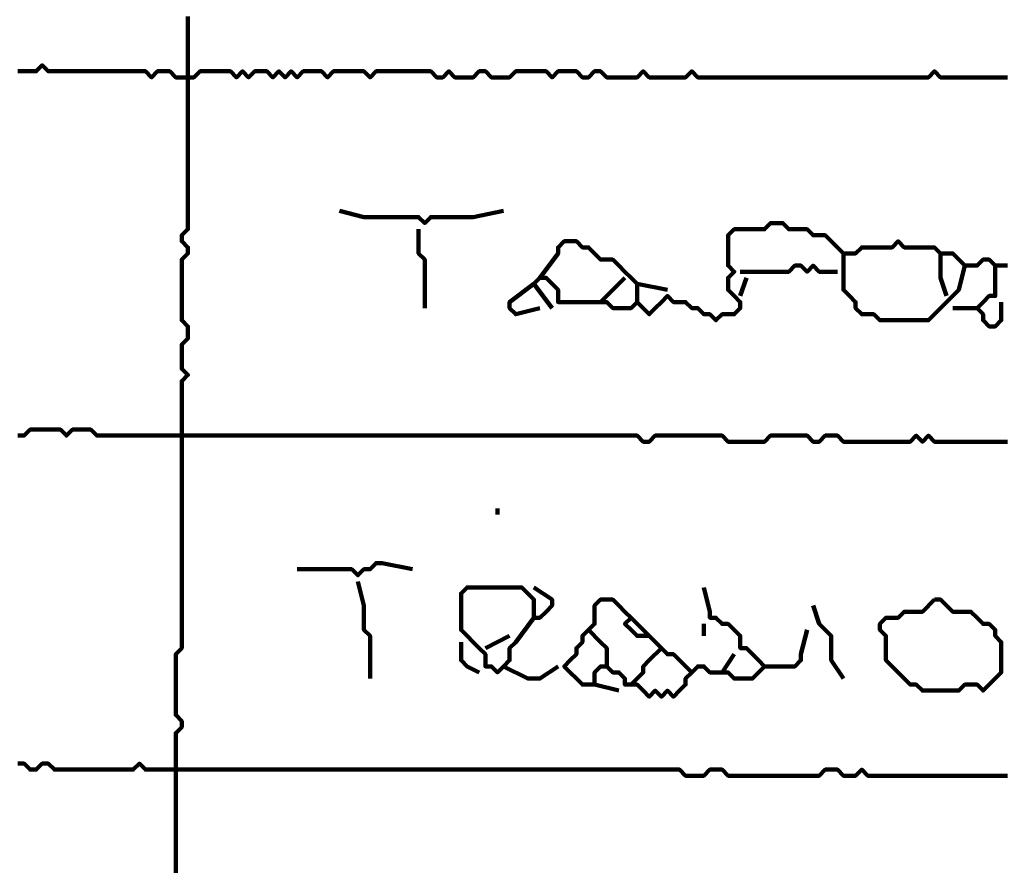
# Model space of a CAD drawing. Header units: metres. Extents: x 1959 to 4131, y 3282 to 4313.
# Tile 286 of 356: x 2429.98 to 2431.48, y 4295.5 to 4296.8. Entities that reach past the tile are written whole.
import ezdxf

# ---------------------------------------------------------------- set-up
doc = ezdxf.new("R2010")
doc.units = ezdxf.units.M
doc.layers.add('P', color=250, linetype='Continuous', lineweight=100)

msp = doc.modelspace()

# ---------------------------------------------------------------- linework, layer by layer
at = {"layer": 'P', "color": 0, "linetype": 'Continuous'}
for points in [[(2430.2356, 4296.8038), (2430.2356, 4296.7946), (2430.2356, 4296.7853), (2430.2356, 4296.7761), (2430.2356, 4296.7669), (2430.2356, 4296.7576), (2430.2356, 4296.7484), (2430.2356, 4296.7392), (2430.2356, 4296.7299), (2430.2356, 4296.7207), (2430.2356, 4296.7115), (2430.2356, 4296.7023), (2430.2356, 4296.693), (2430.2356, 4296.6838), (2430.2356, 4296.6746), (2430.2356, 4296.6653), (2430.2356, 4296.6561), (2430.2356, 4296.6469), (2430.2356, 4296.6376), (2430.2356, 4296.6284), (2430.2356, 4296.6192), (2430.2356, 4296.6099), (2430.2356, 4296.6007), (2430.2356, 4296.5915), (2430.2356, 4296.5823), (2430.2356, 4296.573), (2430.2356, 4296.5638), (2430.2356, 4296.5546), (2430.2356, 4296.5453), (2430.2356, 4296.5361), (2430.2356, 4296.5269), (2430.2356, 4296.5176), (2430.2356, 4296.5084), (2430.2356, 4296.4992), (2430.2356, 4296.4899), (2430.2356, 4296.4807), (2430.2263, 4296.4715), (2430.2263, 4296.4623), (2430.2356, 4296.453), (2430.2356, 4296.4438), (2430.2263, 4296.4346), (2430.2263, 4296.4253), (2430.2263, 4296.4161), (2430.2263, 4296.4069), (2430.2263, 4296.3976), (2430.2263, 4296.3884), (2430.2263, 4296.3792), (2430.2263, 4296.3699), (2430.2263, 4296.3607), (2430.2263, 4296.3515), (2430.2263, 4296.3423), (2430.2356, 4296.333), (2430.2356, 4296.3238), (2430.2356, 4296.3146), (2430.2263, 4296.3053), (2430.2263, 4296.2961), (2430.2263, 4296.2869), (2430.2263, 4296.2776), (2430.2263, 4296.2684), (2430.2356, 4296.2592), (2430.2263, 4296.2499), (2430.2263, 4296.2407), (2430.2263, 4296.2315), (2430.2263, 4296.2223), (2430.2263, 4296.213), (2430.2263, 4296.2038), (2430.2263, 4296.1946), (2430.2263, 4296.1853), (2430.2263, 4296.1761), (2430.2263, 4296.1669), (2430.2263, 4296.1576), (2430.2263, 4296.1484), (2430.2263, 4296.1392), (2430.2263, 4296.1299), (2430.2263, 4296.1207), (2430.2263, 4296.1115), (2430.2263, 4296.1023), (2430.2263, 4296.093), (2430.2263, 4296.0838), (2430.2263, 4296.0746), (2430.2263, 4296.0653), (2430.2263, 4296.0561), (2430.2263, 4296.0469), (2430.2263, 4296.0376), (2430.2263, 4296.0284), (2430.2263, 4296.0192), (2430.2263, 4296.0099), (2430.2263, 4296.0007), (2430.2263, 4295.9915), (2430.2263, 4295.9823), (2430.2263, 4295.973), (2430.2263, 4295.9638), (2430.2263, 4295.9546), (2430.2263, 4295.9453), (2430.2263, 4295.9361), (2430.2263, 4295.9269), (2430.2263, 4295.9176), (2430.2263, 4295.9084), (2430.2263, 4295.8992), (2430.2263, 4295.8899), (2430.2263, 4295.8807), (2430.2263, 4295.8715), (2430.2263, 4295.8623), (2430.2263, 4295.853), (2430.2263, 4295.8438), (2430.2171, 4295.8346), (2430.2171, 4295.8253), (2430.2171, 4295.8161), (2430.2171, 4295.8069), (2430.2171, 4295.7976), (2430.2171, 4295.7884), (2430.2171, 4295.7792), (2430.2171, 4295.7699), (2430.2171, 4295.7607), (2430.2171, 4295.7515), (2430.2171, 4295.7423), (2430.2263, 4295.733), (2430.2263, 4295.7238), (2430.2171, 4295.7146), (2430.2171, 4295.7053), (2430.2171, 4295.6961), (2430.2171, 4295.6869), (2430.2171, 4295.6776), (2430.2171, 4295.6684), (2430.2171, 4295.6592), (2430.2171, 4295.6499), (2430.2171, 4295.6407), (2430.2171, 4295.6315), (2430.2171, 4295.6223), (2430.2171, 4295.613), (2430.2171, 4295.6038), (2430.2171, 4295.5946), (2430.2171, 4295.5853), (2430.2171, 4295.5761), (2430.2171, 4295.5669), (2430.2171, 4295.5576), (2430.2171, 4295.5484), (2430.2171, 4295.5392), (2430.2171, 4295.5299), (2430.2171, 4295.5207), (2430.2171, 4295.5115), (2430.2171, 4295.5023)], [(2429.9771, 4296.7207), (2429.9863, 4296.7207), (2429.9956, 4296.7207), (2430.0048, 4296.7207), (2430.014, 4296.7299), (2430.0232, 4296.7207), (2430.0325, 4296.7207), (2430.0417, 4296.7207), (2430.0509, 4296.7207), (2430.0602, 4296.7207), (2430.0694, 4296.7207), (2430.0786, 4296.7207), (2430.0879, 4296.7207), (2430.0971, 4296.7207), (2430.1063, 4296.7207), (2430.1156, 4296.7207), (2430.1248, 4296.7207), (2430.134, 4296.7207), (2430.1432, 4296.7207), (2430.1525, 4296.7207), (2430.1617, 4296.7207), (2430.1709, 4296.7207), (2430.1802, 4296.7115), (2430.1894, 4296.7207), (2430.1986, 4296.7207), (2430.2079, 4296.7207), (2430.2171, 4296.7115), (2430.2263, 4296.7115), (2430.2356, 4296.7115), (2430.2448, 4296.7115), (2430.254, 4296.7207), (2430.2632, 4296.7207), (2430.2725, 4296.7207), (2430.2817, 4296.7207), (2430.2909, 4296.7207), (2430.3002, 4296.7207), (2430.3094, 4296.7115), (2430.3186, 4296.7207), (2430.3279, 4296.7115), (2430.3371, 4296.7207), (2430.3463, 4296.7207), (2430.3556, 4296.7207), (2430.3648, 4296.7115), (2430.374, 4296.7207), (2430.3832, 4296.7115), (2430.3925, 4296.7207), (2430.4017, 4296.7115), (2430.4109, 4296.7207), (2430.4202, 4296.7207), (2430.4294, 4296.7207), (2430.4386, 4296.7207), (2430.4479, 4296.7115), (2430.4571, 4296.7207), (2430.4663, 4296.7207), (2430.4756, 4296.7207), (2430.4848, 4296.7207), (2430.494, 4296.7207), (2430.5032, 4296.7207), (2430.5125, 4296.7115), (2430.5217, 4296.7207), (2430.5309, 4296.7207), (2430.5402, 4296.7207), (2430.5494, 4296.7207), (2430.5586, 4296.7207), (2430.5679, 4296.7207), (2430.5771, 4296.7207), (2430.5863, 4296.7207), (2430.5956, 4296.7207), (2430.6048, 4296.7207), (2430.614, 4296.7115), (2430.6232, 4296.7115), (2430.6325, 4296.7207), (2430.6417, 4296.7115), (2430.6509, 4296.7115), (2430.6602, 4296.7115), (2430.6694, 4296.7115), (2430.6786, 4296.7207), (2430.6879, 4296.7207), (2430.6971, 4296.7115), (2430.7063, 4296.7115), (2430.7156, 4296.7115), (2430.7248, 4296.7115), (2430.734, 4296.7207), (2430.7432, 4296.7207), (2430.7525, 4296.7207), (2430.7617, 4296.7207), (2430.7709, 4296.7207), (2430.7802, 4296.7207), (2430.7894, 4296.7115), (2430.7986, 4296.7207), (2430.8079, 4296.7207), (2430.8171, 4296.7207), (2430.8263, 4296.7207), (2430.8356, 4296.7115), (2430.8448, 4296.7115), (2430.854, 4296.7207), (2430.8632, 4296.7207), (2430.8725, 4296.7115), (2430.8817, 4296.7115), (2430.8909, 4296.7115), (2430.9002, 4296.7115), (2430.9094, 4296.7115), (2430.9186, 4296.7115), (2430.9279, 4296.7207), (2430.9371, 4296.7115), (2430.9463, 4296.7115), (2430.9556, 4296.7115), (2430.9648, 4296.7115), (2430.974, 4296.7115), (2430.9832, 4296.7115), (2430.9925, 4296.7115), (2431.0017, 4296.7207), (2431.0109, 4296.7115), (2431.0202, 4296.7115), (2431.0294, 4296.7115), (2431.0386, 4296.7115), (2431.0479, 4296.7115), (2431.0571, 4296.7115), (2431.0663, 4296.7115), (2431.0756, 4296.7115), (2431.0848, 4296.7115), (2431.094, 4296.7115), (2431.1032, 4296.7115), (2431.1125, 4296.7115), (2431.1217, 4296.7115), (2431.1309, 4296.7115), (2431.1402, 4296.7115), (2431.1494, 4296.7115), (2431.1586, 4296.7115), (2431.1679, 4296.7115), (2431.1771, 4296.7115), (2431.1863, 4296.7115), (2431.1956, 4296.7115), (2431.2048, 4296.7115), (2431.214, 4296.7115), (2431.2232, 4296.7115), (2431.2325, 4296.7115), (2431.2417, 4296.7115), (2431.2509, 4296.7115), (2431.2602, 4296.7115), (2431.2694, 4296.7115), (2431.2786, 4296.7115), (2431.2879, 4296.7115), (2431.2971, 4296.7115), (2431.3063, 4296.7115), (2431.3156, 4296.7115), (2431.3248, 4296.7115), (2431.334, 4296.7115), (2431.3432, 4296.7115), (2431.3525, 4296.7115), (2431.3617, 4296.7115), (2431.3709, 4296.7207), (2431.3802, 4296.7115), (2431.3894, 4296.7115), (2431.3986, 4296.7115), (2431.4079, 4296.7115), (2431.4171, 4296.7115), (2431.4263, 4296.7115), (2431.4356, 4296.7115), (2431.4448, 4296.7115), (2431.454, 4296.7115), (2431.4632, 4296.7115), (2431.4725, 4296.7115), (2431.4817, 4296.7115)], [(2430.4663, 4296.5084), (2430.5032, 4296.4992), (2430.5125, 4296.4992), (2430.5217, 4296.4992), (2430.5309, 4296.4992), (2430.5402, 4296.4992), (2430.5494, 4296.4992), (2430.5586, 4296.4992), (2430.5679, 4296.4992), (2430.5771, 4296.4992), (2430.5863, 4296.4992), (2430.5956, 4296.4899), (2430.6048, 4296.4992), (2430.614, 4296.4992), (2430.6232, 4296.4992), (2430.6325, 4296.4992), (2430.6417, 4296.4992), (2430.6509, 4296.4992), (2430.6602, 4296.4992), (2430.6694, 4296.4992), (2430.7156, 4296.5084)], [(2430.5863, 4296.4807), (2430.5863, 4296.4438), (2430.5956, 4296.4346), (2430.5956, 4296.4253), (2430.5956, 4296.4161), (2430.5956, 4296.4069), (2430.5956, 4296.3976), (2430.5956, 4296.3884), (2430.5956, 4296.3607)], [(2430.7894, 4296.3607), (2430.7617, 4296.3976), (2430.7709, 4296.4069), (2430.7802, 4296.4069), (2430.7894, 4296.3976), (2430.7986, 4296.3884), (2430.7986, 4296.3792), (2430.7986, 4296.3699), (2430.8079, 4296.3699), (2430.8171, 4296.3699), (2430.8263, 4296.3699), (2430.8356, 4296.3699), (2430.8448, 4296.3699), (2430.854, 4296.3699), (2430.8632, 4296.3699), (2430.8725, 4296.3699), (2430.8817, 4296.3607), (2430.8909, 4296.3607), (2430.9002, 4296.3607), (2430.9094, 4296.3607), (2430.9186, 4296.3699), (2430.9279, 4296.3607), (2430.9371, 4296.3515), (2430.9463, 4296.3607), (2430.9556, 4296.3699), (2430.9648, 4296.3792), (2430.974, 4296.3699), (2430.9832, 4296.3699), (2430.9925, 4296.3699), (2431.0017, 4296.3607), (2431.0109, 4296.3607), (2431.0202, 4296.3515), (2431.0294, 4296.3515), (2431.0386, 4296.3423), (2431.0479, 4296.3515), (2431.0571, 4296.3515), (2431.0663, 4296.3515), (2431.0756, 4296.3607), (2431.0756, 4296.3699), (2431.0663, 4296.3792), (2431.0571, 4296.3884), (2431.0571, 4296.3976), (2431.0571, 4296.4069), (2431.0663, 4296.4161), (2431.0571, 4296.4253), (2431.0571, 4296.4346), (2431.0571, 4296.4438), (2431.0571, 4296.453), (2431.0571, 4296.4623), (2431.0571, 4296.4715), (2431.0663, 4296.4807), (2431.0756, 4296.4807), (2431.0848, 4296.4807), (2431.094, 4296.4807), (2431.1032, 4296.4807), (2431.1125, 4296.4807), (2431.1217, 4296.4899), (2431.1309, 4296.4899), (2431.1402, 4296.4899), (2431.1494, 4296.4807), (2431.1586, 4296.4807), (2431.1679, 4296.4807), (2431.1771, 4296.4807), (2431.1863, 4296.4715), (2431.1956, 4296.4715), (2431.2048, 4296.4715), (2431.214, 4296.4623), (2431.2232, 4296.453), (2431.2325, 4296.4438), (2431.2417, 4296.4438), (2431.2509, 4296.4438), (2431.2602, 4296.453), (2431.2694, 4296.453), (2431.2786, 4296.453), (2431.2879, 4296.453), (2431.2971, 4296.453), (2431.3063, 4296.453), (2431.3156, 4296.4623), (2431.3248, 4296.453), (2431.334, 4296.453), (2431.3432, 4296.453), (2431.3525, 4296.453), (2431.3617, 4296.453), (2431.3709, 4296.453), (2431.3802, 4296.4438), (2431.3894, 4296.4438), (2431.3986, 4296.4438), (2431.4079, 4296.4346), (2431.4171, 4296.4253), (2431.4263, 4296.4253), (2431.4356, 4296.4253), (2431.4448, 4296.4346), (2431.454, 4296.4346), (2431.4632, 4296.4253), (2431.4725, 4296.4253), (2431.4817, 4296.4253)], [(2430.7709, 4296.4069), (2430.7986, 4296.4438), (2430.7986, 4296.453), (2430.8079, 4296.4623), (2430.8171, 4296.4623), (2430.8263, 4296.4623), (2430.8356, 4296.453), (2430.8448, 4296.453), (2430.854, 4296.4438), (2430.8632, 4296.4346), (2430.8725, 4296.4346), (2430.8817, 4296.4346), (2430.8909, 4296.4253), (2430.9002, 4296.4161), (2430.9094, 4296.4069), (2430.9186, 4296.3976), (2430.9648, 4296.3884)], [(2431.2325, 4296.4438), (2431.2325, 4296.4069), (2431.2325, 4296.3976), (2431.2325, 4296.3884), (2431.2417, 4296.3792), (2431.2509, 4296.3699), (2431.2509, 4296.3607), (2431.2602, 4296.3515), (2431.2694, 4296.3515), (2431.2786, 4296.3515), (2431.2879, 4296.3423), (2431.2971, 4296.3423), (2431.3063, 4296.3423), (2431.3156, 4296.3423), (2431.3248, 4296.3423), (2431.334, 4296.3423), (2431.3432, 4296.3423), (2431.3525, 4296.3423), (2431.3617, 4296.3423), (2431.3709, 4296.3515), (2431.3802, 4296.3607), (2431.3894, 4296.3699), (2431.3986, 4296.3792), (2431.4079, 4296.3884), (2431.4171, 4296.4253)], [(2431.3802, 4296.4438), (2431.3802, 4296.4253), (2431.3802, 4296.4161), (2431.3802, 4296.4069), (2431.3894, 4296.3792)], [(2431.0756, 4296.4161), (2431.1125, 4296.4161), (2431.1217, 4296.4161), (2431.1309, 4296.4161), (2431.1402, 4296.4161), (2431.1494, 4296.4161), (2431.1586, 4296.4253), (2431.1679, 4296.4253), (2431.1771, 4296.4161), (2431.1863, 4296.4253), (2431.1956, 4296.4161), (2431.2048, 4296.4161), (2431.2232, 4296.4161)], [(2431.4632, 4296.4253), (2431.4632, 4296.3884), (2431.4632, 4296.3792), (2431.454, 4296.3792), (2431.4448, 4296.3699), (2431.4356, 4296.3607), (2431.4448, 4296.3515), (2431.4448, 4296.3423), (2431.454, 4296.333), (2431.4632, 4296.333), (2431.4725, 4296.3423), (2431.4725, 4296.3515), (2431.4725, 4296.3699)], [(2430.9002, 4296.4069), (2430.8632, 4296.3699)], [(2431.0848, 4296.4069), (2431.0756, 4296.3792)], [(2430.7709, 4296.3607), (2430.734, 4296.3515), (2430.7248, 4296.3607), (2430.7248, 4296.3699), (2430.7617, 4296.3976)], [(2430.9186, 4296.3976), (2430.9186, 4296.3699)], [(2431.3986, 4296.3607), (2431.4356, 4296.3607)], [(2429.9771, 4296.1669), (2429.9863, 4296.1669), (2429.9956, 4296.1761), (2430.0048, 4296.1761), (2430.014, 4296.1761), (2430.0232, 4296.1761), (2430.0325, 4296.1761), (2430.0417, 4296.1761), (2430.0509, 4296.1669), (2430.0602, 4296.1761), (2430.0694, 4296.1761), (2430.0786, 4296.1761), (2430.0879, 4296.1761), (2430.0971, 4296.1669), (2430.1063, 4296.1669), (2430.1156, 4296.1669), (2430.1248, 4296.1669), (2430.134, 4296.1669), (2430.1432, 4296.1669), (2430.1525, 4296.1669), (2430.1617, 4296.1669), (2430.1709, 4296.1669), (2430.1802, 4296.1669), (2430.1894, 4296.1669), (2430.1986, 4296.1669), (2430.2079, 4296.1669), (2430.2171, 4296.1669), (2430.2263, 4296.1669), (2430.2356, 4296.1669), (2430.2448, 4296.1669), (2430.254, 4296.1669), (2430.2632, 4296.1669), (2430.2725, 4296.1669), (2430.2817, 4296.1669), (2430.2909, 4296.1669), (2430.3002, 4296.1669), (2430.3094, 4296.1669), (2430.3186, 4296.1669), (2430.3279, 4296.1669), (2430.3371, 4296.1669), (2430.3463, 4296.1669), (2430.3556, 4296.1669), (2430.3648, 4296.1669), (2430.374, 4296.1669), (2430.3832, 4296.1669), (2430.3925, 4296.1669), (2430.4017, 4296.1669), (2430.4109, 4296.1669), (2430.4202, 4296.1669), (2430.4294, 4296.1669), (2430.4386, 4296.1669), (2430.4479, 4296.1669), (2430.4571, 4296.1669), (2430.4663, 4296.1669), (2430.4756, 4296.1669), (2430.4848, 4296.1669), (2430.494, 4296.1669), (2430.5032, 4296.1669), (2430.5125, 4296.1669), (2430.5217, 4296.1669), (2430.5309, 4296.1669), (2430.5402, 4296.1669), (2430.5494, 4296.1669), (2430.5586, 4296.1669), (2430.5679, 4296.1669), (2430.5771, 4296.1669), (2430.5863, 4296.1669), (2430.5956, 4296.1669), (2430.6048, 4296.1669), (2430.614, 4296.1669), (2430.6232, 4296.1669), (2430.6325, 4296.1669), (2430.6417, 4296.1669), (2430.6509, 4296.1669), (2430.6602, 4296.1669), (2430.6694, 4296.1669), (2430.6786, 4296.1669), (2430.6879, 4296.1669), (2430.6971, 4296.1669), (2430.7063, 4296.1669), (2430.7156, 4296.1669), (2430.7248, 4296.1669), (2430.734, 4296.1669), (2430.7432, 4296.1669), (2430.7525, 4296.1669), (2430.7617, 4296.1669), (2430.7709, 4296.1669), (2430.7802, 4296.1669), (2430.7894, 4296.1669), (2430.7986, 4296.1669), (2430.8079, 4296.1669), (2430.8171, 4296.1669), (2430.8263, 4296.1669), (2430.8356, 4296.1669), (2430.8448, 4296.1669), (2430.854, 4296.1669), (2430.8632, 4296.1669), (2430.8725, 4296.1669), (2430.8817, 4296.1669), (2430.8909, 4296.1669), (2430.9002, 4296.1669), (2430.9094, 4296.1669), (2430.9186, 4296.1669), (2430.9279, 4296.1576), (2430.9371, 4296.1576), (2430.9463, 4296.1669), (2430.9556, 4296.1669), (2430.9648, 4296.1669), (2430.974, 4296.1669), (2430.9832, 4296.1669), (2430.9925, 4296.1669), (2431.0017, 4296.1669), (2431.0109, 4296.1669), (2431.0202, 4296.1669), (2431.0294, 4296.1669), (2431.0386, 4296.1669), (2431.0479, 4296.1669), (2431.0571, 4296.1576), (2431.0663, 4296.1576), (2431.0756, 4296.1576), (2431.0848, 4296.1576), (2431.094, 4296.1576), (2431.1032, 4296.1576), (2431.1125, 4296.1576), (2431.1217, 4296.1669), (2431.1309, 4296.1669), (2431.1402, 4296.1669), (2431.1494, 4296.1669), (2431.1586, 4296.1669), (2431.1679, 4296.1669), (2431.1771, 4296.1669), (2431.1863, 4296.1576), (2431.1956, 4296.1576), (2431.2048, 4296.1669), (2431.214, 4296.1669), (2431.2232, 4296.1669), (2431.2325, 4296.1576), (2431.2417, 4296.1576), (2431.2509, 4296.1576), (2431.2602, 4296.1576), (2431.2694, 4296.1576), (2431.2786, 4296.1576), (2431.2879, 4296.1576), (2431.2971, 4296.1576), (2431.3063, 4296.1576), (2431.3156, 4296.1576), (2431.3248, 4296.1576), (2431.334, 4296.1576), (2431.3432, 4296.1669), (2431.3525, 4296.1576), (2431.3617, 4296.1669), (2431.3709, 4296.1576), (2431.3802, 4296.1576), (2431.3894, 4296.1576), (2431.3986, 4296.1576), (2431.4079, 4296.1576), (2431.4171, 4296.1576), (2431.4263, 4296.1576), (2431.4356, 4296.1576), (2431.4448, 4296.1576), (2431.454, 4296.1576), (2431.4632, 4296.1576), (2431.4725, 4296.1576), (2431.4817, 4296.1576)], [(2430.7063, 4296.0561), (2430.7063, 4296.0469)], [(2430.4017, 4295.9638), (2430.4386, 4295.9638), (2430.4479, 4295.9638), (2430.4571, 4295.9638), (2430.4663, 4295.9638), (2430.4756, 4295.9638), (2430.4848, 4295.9638), (2430.494, 4295.9546), (2430.5032, 4295.9638), (2430.5125, 4295.9638), (2430.5217, 4295.973), (2430.5309, 4295.973), (2430.5771, 4295.9638)], [(2430.494, 4295.9453), (2430.5032, 4295.9084), (2430.5032, 4295.8992), (2430.5032, 4295.8899), (2430.5032, 4295.8807), (2430.5032, 4295.8715), (2430.5125, 4295.8623), (2430.5125, 4295.853), (2430.5125, 4295.8438), (2430.5125, 4295.8346), (2430.5125, 4295.8253), (2430.5125, 4295.8161), (2430.5125, 4295.7976)], [(2430.7617, 4295.8899), (2430.734, 4295.853), (2430.7248, 4295.8438), (2430.7248, 4295.8346), (2430.7248, 4295.8253), (2430.7156, 4295.8161), (2430.7063, 4295.8069), (2430.6971, 4295.8161), (2430.6879, 4295.8161), (2430.6879, 4295.8253), (2430.6879, 4295.8346), (2430.6786, 4295.8438), (2430.6694, 4295.853), (2430.6602, 4295.8623), (2430.6509, 4295.8715), (2430.6509, 4295.8807), (2430.6509, 4295.8899), (2430.6509, 4295.8992), (2430.6509, 4295.9084), (2430.6509, 4295.9176), (2430.6509, 4295.9269), (2430.6602, 4295.9361), (2430.6694, 4295.9361), (2430.6786, 4295.9361), (2430.6879, 4295.9361), (2430.6971, 4295.9361), (2430.7063, 4295.9361), (2430.7156, 4295.9361), (2430.7248, 4295.9361), (2430.734, 4295.9361), (2430.7432, 4295.9361), (2430.7525, 4295.9269), (2430.7617, 4295.9176), (2430.7617, 4295.9084), (2430.7617, 4295.8992), (2430.7617, 4295.8899), (2430.7709, 4295.8899), (2430.7802, 4295.8992), (2430.7894, 4295.9084), (2430.7894, 4295.9176), (2430.7617, 4295.9361)], [(2431.0202, 4295.9361), (2431.0294, 4295.8992), (2431.0294, 4295.8899), (2431.0386, 4295.8899), (2431.0479, 4295.8807), (2431.0571, 4295.8807), (2431.0663, 4295.8715), (2431.0756, 4295.8623), (2431.0756, 4295.853), (2431.0756, 4295.8438), (2431.0848, 4295.8438), (2431.094, 4295.8346), (2431.1032, 4295.8253), (2431.1125, 4295.8161), (2431.1032, 4295.8069), (2431.094, 4295.7976), (2431.0848, 4295.7976), (2431.0756, 4295.7976), (2431.0663, 4295.7976), (2431.0571, 4295.8069), (2431.0479, 4295.8069), (2431.0386, 4295.8069), (2431.0294, 4295.8069), (2431.0202, 4295.8161), (2431.0109, 4295.8161), (2431.0017, 4295.8069), (2430.9925, 4295.7976), (2430.9925, 4295.7884), (2430.9832, 4295.7792), (2430.974, 4295.7699), (2430.9648, 4295.7792), (2430.9556, 4295.7699), (2430.9463, 4295.7792), (2430.9371, 4295.7699), (2430.9279, 4295.7792), (2430.9186, 4295.7884), (2430.9094, 4295.7884), (2430.9002, 4295.7884), (2430.9002, 4295.7976), (2430.8909, 4295.8069), (2430.8817, 4295.8069), (2430.8725, 4295.8161), (2430.8632, 4295.8161), (2430.854, 4295.8069), (2430.854, 4295.7976), (2430.854, 4295.7884), (2430.8448, 4295.7884), (2430.8356, 4295.7884), (2430.8263, 4295.7976), (2430.8171, 4295.8069), (2430.8079, 4295.8161), (2430.8171, 4295.8253), (2430.8263, 4295.8346), (2430.8263, 4295.8438), (2430.8356, 4295.853), (2430.8356, 4295.8623), (2430.8448, 4295.8715), (2430.854, 4295.8807), (2430.854, 4295.8899), (2430.854, 4295.8992), (2430.854, 4295.9084), (2430.8632, 4295.9176), (2430.8725, 4295.9176), (2430.8817, 4295.9176), (2430.8909, 4295.9084), (2430.9002, 4295.8992), (2430.9094, 4295.8899), (2430.9002, 4295.8807), (2430.9094, 4295.8715), (2430.9186, 4295.8623), (2430.9279, 4295.8623), (2430.9371, 4295.8623), (2430.9094, 4295.8899)], [(2431.1863, 4295.9084), (2431.1956, 4295.8807), (2431.2048, 4295.8715), (2431.214, 4295.8623), (2431.214, 4295.853), (2431.214, 4295.8438), (2431.214, 4295.8346), (2431.214, 4295.8253), (2431.2325, 4295.7976)], [(2431.3709, 4295.9176), (2431.3802, 4295.9176), (2431.3894, 4295.9084), (2431.3986, 4295.8992), (2431.4079, 4295.8992), (2431.4171, 4295.8992), (2431.4263, 4295.8992), (2431.4356, 4295.8899), (2431.4448, 4295.8807), (2431.454, 4295.8807), (2431.4632, 4295.8715), (2431.4632, 4295.8623), (2431.4725, 4295.853), (2431.4725, 4295.8438), (2431.4725, 4295.8346), (2431.4725, 4295.8253), (2431.4725, 4295.8161), (2431.4725, 4295.8069), (2431.4632, 4295.7976), (2431.454, 4295.7884), (2431.4448, 4295.7792), (2431.4356, 4295.7884), (2431.4263, 4295.7884), (2431.4171, 4295.7884), (2431.4079, 4295.7792), (2431.3986, 4295.7792), (2431.3894, 4295.7792), (2431.3802, 4295.7792), (2431.3709, 4295.7792), (2431.3617, 4295.7792), (2431.3525, 4295.7792), (2431.3432, 4295.7884), (2431.334, 4295.7884), (2431.3248, 4295.7976), (2431.3156, 4295.8069), (2431.3063, 4295.8161), (2431.2971, 4295.8253), (2431.2971, 4295.8346), (2431.2971, 4295.8438), (2431.2971, 4295.853), (2431.2971, 4295.8623), (2431.2879, 4295.8715), (2431.2879, 4295.8807), (2431.2971, 4295.8899), (2431.3063, 4295.8899), (2431.3156, 4295.8899), (2431.3248, 4295.8992), (2431.334, 4295.8992), (2431.3432, 4295.8992), (2431.3525, 4295.8992), (2431.3709, 4295.9176)], [(2431.0202, 4295.8807), (2431.0202, 4295.8623)], [(2430.8448, 4295.8715), (2430.8632, 4295.853), (2430.8725, 4295.8438), (2430.8725, 4295.8346), (2430.8725, 4295.8161)], [(2431.1771, 4295.8715), (2431.1679, 4295.8346), (2431.1679, 4295.8253), (2431.1586, 4295.8161), (2431.1125, 4295.8161)], [(2430.6509, 4295.853), (2430.6509, 4295.8346), (2430.6509, 4295.8253), (2430.6602, 4295.8161), (2430.6786, 4295.8069)], [(2430.6879, 4295.8438), (2430.7248, 4295.8623)], [(2430.9371, 4295.8623), (2430.9556, 4295.8438), (2430.9648, 4295.8346), (2430.974, 4295.8346), (2431.0017, 4295.8069)], [(2430.9556, 4295.8438), (2430.9371, 4295.8253), (2430.9279, 4295.8161), (2430.9279, 4295.8069), (2430.9094, 4295.7884)], [(2431.0663, 4295.8346), (2431.0479, 4295.8069)], [(2430.7156, 4295.8161), (2430.7525, 4295.7976), (2430.7617, 4295.7976), (2430.7709, 4295.7976), (2430.7986, 4295.8161)], [(2430.854, 4295.7884), (2430.8909, 4295.7792)], [(2429.9771, 4295.6684), (2429.9863, 4295.6684), (2429.9956, 4295.6592), (2430.0048, 4295.6592), (2430.014, 4295.6684), (2430.0232, 4295.6684), (2430.0325, 4295.6592), (2430.0417, 4295.6592), (2430.0509, 4295.6592), (2430.0602, 4295.6592), (2430.0694, 4295.6592), (2430.0786, 4295.6592), (2430.0879, 4295.6592), (2430.0971, 4295.6592), (2430.1063, 4295.6592), (2430.1156, 4295.6592), (2430.1248, 4295.6592), (2430.134, 4295.6592), (2430.1432, 4295.6592), (2430.1525, 4295.6592), (2430.1617, 4295.6684), (2430.1709, 4295.6592), (2430.1802, 4295.6592), (2430.1894, 4295.6592), (2430.1986, 4295.6592), (2430.2079, 4295.6592), (2430.2171, 4295.6592), (2430.2263, 4295.6592), (2430.2356, 4295.6592), (2430.2448, 4295.6592), (2430.254, 4295.6592), (2430.2632, 4295.6592), (2430.2725, 4295.6592), (2430.2817, 4295.6592), (2430.2909, 4295.6592), (2430.3002, 4295.6592), (2430.3094, 4295.6592), (2430.3186, 4295.6592), (2430.3279, 4295.6592), (2430.3371, 4295.6592), (2430.3463, 4295.6592), (2430.3556, 4295.6592), (2430.3648, 4295.6592), (2430.374, 4295.6592), (2430.3832, 4295.6592), (2430.3925, 4295.6592), (2430.4017, 4295.6592), (2430.4109, 4295.6592), (2430.4202, 4295.6592), (2430.4294, 4295.6592), (2430.4386, 4295.6592), (2430.4479, 4295.6592), (2430.4571, 4295.6592), (2430.4663, 4295.6592), (2430.4756, 4295.6592), (2430.4848, 4295.6592), (2430.494, 4295.6592), (2430.5032, 4295.6592), (2430.5125, 4295.6592), (2430.5217, 4295.6592), (2430.5309, 4295.6592), (2430.5402, 4295.6592), (2430.5494, 4295.6592), (2430.5586, 4295.6592), (2430.5679, 4295.6592), (2430.5771, 4295.6592), (2430.5863, 4295.6592), (2430.5956, 4295.6592), (2430.6048, 4295.6592), (2430.614, 4295.6592), (2430.6232, 4295.6592), (2430.6325, 4295.6592), (2430.6417, 4295.6592), (2430.6509, 4295.6592), (2430.6602, 4295.6592), (2430.6694, 4295.6592), (2430.6786, 4295.6592), (2430.6879, 4295.6592), (2430.6971, 4295.6592), (2430.7063, 4295.6592), (2430.7156, 4295.6592), (2430.7248, 4295.6592), (2430.734, 4295.6592), (2430.7432, 4295.6592), (2430.7525, 4295.6592), (2430.7617, 4295.6592), (2430.7709, 4295.6592), (2430.7802, 4295.6592), (2430.7894, 4295.6592), (2430.7986, 4295.6592), (2430.8079, 4295.6592), (2430.8171, 4295.6592), (2430.8263, 4295.6592), (2430.8356, 4295.6592), (2430.8448, 4295.6592), (2430.854, 4295.6592), (2430.8632, 4295.6592), (2430.8725, 4295.6592), (2430.8817, 4295.6592), (2430.8909, 4295.6592), (2430.9002, 4295.6592), (2430.9094, 4295.6592), (2430.9186, 4295.6592), (2430.9279, 4295.6592), (2430.9371, 4295.6592), (2430.9463, 4295.6592), (2430.9556, 4295.6592), (2430.9648, 4295.6592), (2430.974, 4295.6592), (2430.9832, 4295.6592), (2430.9925, 4295.6499), (2431.0017, 4295.6499), (2431.0109, 4295.6499), (2431.0202, 4295.6499), (2431.0294, 4295.6592), (2431.0386, 4295.6592), (2431.0479, 4295.6592), (2431.0571, 4295.6499), (2431.0663, 4295.6499), (2431.0756, 4295.6499), (2431.0848, 4295.6499), (2431.094, 4295.6499), (2431.1032, 4295.6499), (2431.1125, 4295.6499), (2431.1217, 4295.6499), (2431.1309, 4295.6499), (2431.1402, 4295.6499), (2431.1494, 4295.6499), (2431.1586, 4295.6499), (2431.1679, 4295.6499), (2431.1771, 4295.6499), (2431.1863, 4295.6499), (2431.1956, 4295.6499), (2431.2048, 4295.6592), (2431.214, 4295.6592), (2431.2232, 4295.6592), (2431.2325, 4295.6499), (2431.2417, 4295.6499), (2431.2509, 4295.6499), (2431.2602, 4295.6592), (2431.2694, 4295.6499), (2431.2786, 4295.6499), (2431.2879, 4295.6499), (2431.2971, 4295.6499), (2431.3063, 4295.6499), (2431.3156, 4295.6499), (2431.3248, 4295.6499), (2431.334, 4295.6499), (2431.3432, 4295.6499), (2431.3525, 4295.6499), (2431.3617, 4295.6499), (2431.3709, 4295.6499), (2431.3802, 4295.6499), (2431.3894, 4295.6499), (2431.3986, 4295.6499), (2431.4079, 4295.6499), (2431.4171, 4295.6499), (2431.4263, 4295.6499), (2431.4356, 4295.6499), (2431.4448, 4295.6499), (2431.454, 4295.6499), (2431.4632, 4295.6499), (2431.4725, 4295.6499), (2431.4817, 4295.6499)]]:
    msp.add_lwpolyline(points, dxfattribs=at)

doc.saveas('drawing.dxf')
